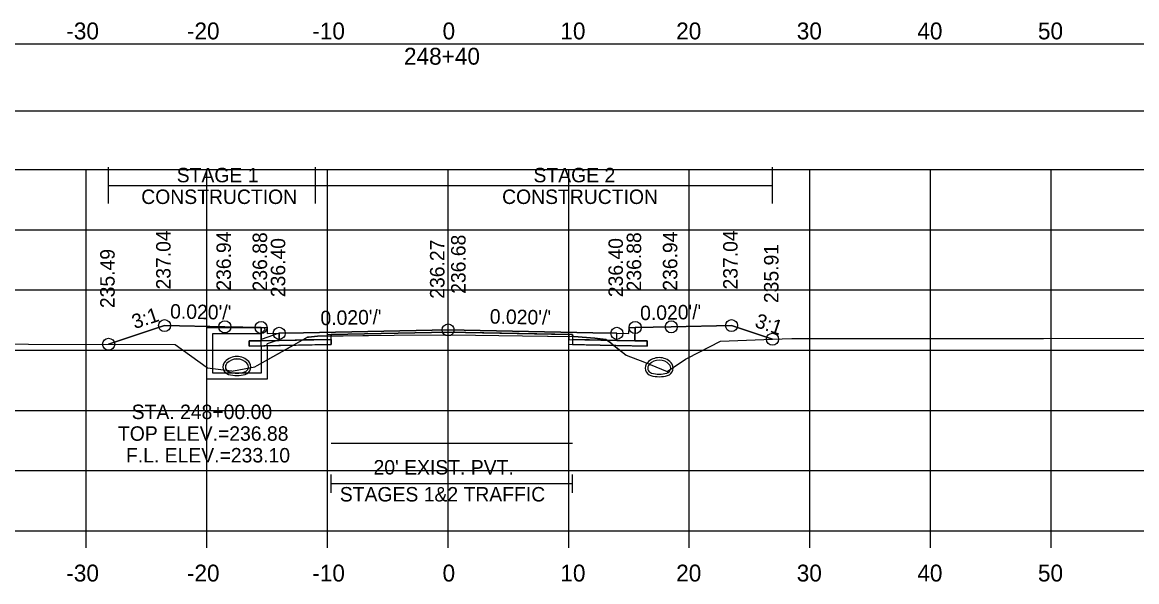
# Model space of a CAD drawing. Extents: x 1369627 to 1374022, y 380035 to 398173.
# Drawn here: x 1372063.2 to 1372155.6, y 391028.8 to 391075.2 of the extents above; entities that cross this region are included whole.
import ezdxf

# ---------------------------------------------------------------- set-up
doc = ezdxf.new("R2010")
doc.units = 0
for name, color, linetype in [('Default', 7, 'Continuous'), ('R_Alt Surface', 7, 'Continuous'), ('R_Axis', 7, 'Continuous'), ('R_Axis Annot', 7, 'Continuous'), ('R_Drive', 7, 'Continuous'), ('R_Exist Surface', 7, 'Continuous'), ('R_Fin Surface', 7, 'Continuous'), ('R_Grid', 7, 'Continuous'), ('R_MOT', 7, 'Continuous'), ('R_No Plot', 7, 'Continuous'), ('R_Water', 7, 'Continuous'), ('R_Water Annot', 7, 'Continuous'), ('R_Xsect Elev', 7, 'Continuous'), ('R_Xsect Slope', 7, 'Continuous'), ('T_Vehicle Path Rt', 7, 'Continuous')]:
    doc.layers.add(name, color=color, linetype=linetype)

msp = doc.modelspace()

# ---------------------------------------------------------------- linework, layer by layer
at = {"layer": 'Default'}
for p, q in [((1372088.845, 391036.17), (1372088.845, 391037.67)), ((1372108.845, 391036.17), (1372108.845, 391037.67)), ((1372088.845, 391036.92), (1372108.845, 391036.92))]:
    msp.add_line(p, q, dxfattribs=at)
for points in [[(1371948.53, 391067.875), (1372248.53, 391067.875), (1372248.53, 391073.397), (1371948.53, 391073.397)], [(1372083.02, 391049.877), (1372083.52, 391049.877), (1372083.53, 391049.377), (1372084.53, 391049.397), (1372084.53, 391048.81), (1372083.03, 391048.78)], [(1372113.53, 391049.377), (1372113.54, 391049.877), (1372114.04, 391049.877), (1372114.03, 391048.78), (1372112.53, 391048.81), (1372112.53, 391049.397)]]:
    msp.add_lwpolyline(points, close=True, dxfattribs=at)
at = {"layer": 'R_Alt Surface'}
msp.add_lwpolyline([(1372083.03, 391049.878), (1372083.03, 391048.78), (1372084.53, 391048.81), (1372088.845, 391048.896), (1372088.845, 391049.313), (1372098.53, 391049.507), (1372108.845, 391049.301), (1372108.845, 391048.884), (1372112.53, 391048.81), (1372114.03, 391048.78), (1372114.031, 391049.878)], dxfattribs=at)
for points in [[(1372082.03, 391048.76), (1372083.03, 391048.78), (1372084.53, 391048.81), (1372088.845, 391048.896), (1372088.845, 391048.48), (1372082.03, 391048.343)], [(1372115.03, 391048.76), (1372114.03, 391048.78), (1372112.53, 391048.81), (1372108.845, 391048.884), (1372108.845, 391048.467), (1372115.03, 391048.343)]]:
    msp.add_lwpolyline(points, close=True, dxfattribs=at)
at = {"layer": 'R_Axis'}
for p, q in [((1371948.53, 391032.997), (1372248.53, 391032.997)), ((1372068.53, 391031.597), (1372068.53, 391032.997)), ((1372078.53, 391031.597), (1372078.53, 391032.997)), ((1372088.53, 391031.597), (1372088.53, 391032.997)), ((1372098.53, 391031.597), (1372098.53, 391032.997)), ((1372108.53, 391031.597), (1372108.53, 391032.997)), ((1372118.53, 391031.597), (1372118.53, 391032.997)), ((1372128.53, 391031.597), (1372128.53, 391032.997)), ((1372138.53, 391031.597), (1372138.53, 391032.997)), ((1372148.53, 391031.597), (1372148.53, 391032.997))]:
    msp.add_line(p, q, dxfattribs=at)
at = {"layer": 'R_Drive'}
for centre, radius, start, end in [((1372115.527, 391046.515), 0.646, 136.35152, 253.95293), ((1372116.04, 391046.026), 1.354, 43.64848, 136.35152), ((1372115.527, 391046.515), 0.438, 136.35152, 253.95293), ((1372116.04, 391046.026), 1.146, 43.64848, 136.35152), ((1372116.552, 391046.515), 0.438, 286.04707, 43.64848), ((1372116.552, 391046.515), 0.646, 286.04707, 43.64848), ((1372116.04, 391048.297), 2.5, 253.95293, 286.04707), ((1372116.04, 391048.297), 2.292, 253.95293, 286.04707)]:
    msp.add_arc(centre, radius, start, end, dxfattribs=at)
at = {"layer": 'R_Exist Surface'}
msp.add_lwpolyline([(1372038.263, 391048.561), (1372063.744, 391048.502), (1372075.908, 391048.481), (1372078.459, 391046.605), (1372078.574, 391046.52), (1372080.567, 391046.275), (1372080.653, 391046.267), (1372080.729, 391046.28), (1372082.514, 391046.618), (1372082.697, 391046.72), (1372086.873, 391049.07), (1372086.963, 391049.082), (1372087.706, 391049.169), (1372094.058, 391049.244), (1372098.845, 391049.27), (1372104.71, 391049.18), (1372108.966, 391049.124), (1372110.711, 391048.985), (1372111.618, 391048.881), (1372112.04, 391048.595), (1372113.287, 391047.582), (1372114.812, 391046.994), (1372116.684, 391046.216), (1372118.217, 391047.24), (1372118.278, 391047.282), (1372118.385, 391047.33), (1372121.134, 391048.735), (1372125.444, 391048.908), (1372127.037, 391048.975), (1372132.124, 391048.98), (1372147.908, 391048.956), (1372159.164, 391048.986)], dxfattribs=at)
at = {"layer": 'R_Fin Surface'}
msp.add_lwpolyline([(1372070.381, 391048.491), (1372075.02, 391050.037), (1372080.02, 391049.937), (1372083.02, 391049.877), (1372083.52, 391049.877), (1372083.53, 391049.377), (1372084.53, 391049.397), (1372086.53, 391049.437), (1372098.53, 391049.677), (1372110.53, 391049.437), (1372112.53, 391049.397), (1372113.53, 391049.377), (1372113.54, 391049.877), (1372114.04, 391049.877), (1372117.04, 391049.937), (1372122.04, 391050.037), (1372125.43, 391048.907)], dxfattribs=at)
at = {"layer": 'R_Grid'}
for p, q in [((1371948.53, 391062.997), (1372248.53, 391062.997)), ((1372068.53, 391032.997), (1372068.53, 391062.997)), ((1372078.53, 391032.997), (1372078.53, 391062.997)), ((1372088.53, 391032.997), (1372088.53, 391062.997)), ((1372098.53, 391032.997), (1372098.53, 391062.997)), ((1372108.53, 391032.997), (1372108.53, 391062.997)), ((1372118.53, 391032.997), (1372118.53, 391062.997)), ((1372128.53, 391032.997), (1372128.53, 391062.997)), ((1372138.53, 391032.997), (1372138.53, 391062.997)), ((1372148.53, 391032.997), (1372148.53, 391062.997)), ((1371948.53, 391057.997), (1372248.53, 391057.997)), ((1371948.53, 391052.997), (1372248.53, 391052.997)), ((1371948.53, 391047.997), (1372248.53, 391047.997)), ((1371948.53, 391042.997), (1372248.53, 391042.997)), ((1371948.53, 391037.997), (1372248.53, 391037.997)), ((1371948.53, 391032.997), (1372248.53, 391032.997))]:
    msp.add_line(p, q, dxfattribs=at)
at = {"layer": 'R_MOT'}
for p, q in [((1372070.381, 391060.177), (1372070.381, 391063.177)), ((1372087.545, 391060.177), (1372087.545, 391063.177)), ((1372125.444, 391060.177), (1372125.444, 391063.177)), ((1372070.381, 391061.677), (1372125.444, 391061.677))]:
    msp.add_line(p, q, dxfattribs=at)
at = {"layer": 'R_No Plot'}
for points in [[(1372083.02, 391049.877), (1372083.03, 391048.78), (1372084.53, 391048.81), (1372088.53, 391048.89), (1372088.53, 391049.307), (1372098.53, 391049.507), (1372108.53, 391049.307), (1372108.53, 391048.89), (1372112.53, 391048.81), (1372114.03, 391048.78), (1372114.04, 391049.877)], [(1372088.845, 391040.27), (1372108.845, 391040.27)]]:
    msp.add_lwpolyline(points, dxfattribs=at)
for points in [[(1372098.53, 391049.677), (1372086.53, 391049.437), (1372084.53, 391049.397), (1372084.53, 391048.81), (1372088.53, 391048.89), (1372088.53, 391049.307), (1372098.53, 391049.507), (1372108.53, 391049.307), (1372108.53, 391048.89), (1372112.53, 391048.81), (1372112.53, 391049.397), (1372110.53, 391049.437)], [(1372088.53, 391048.89), (1372084.53, 391048.81), (1372083.03, 391048.78), (1372082.03, 391048.76), (1372082.03, 391048.343), (1372088.53, 391048.473)], [(1372108.53, 391048.89), (1372112.53, 391048.81), (1372114.03, 391048.78), (1372115.03, 391048.76), (1372115.03, 391048.343), (1372108.53, 391048.473)]]:
    msp.add_lwpolyline(points, close=True, dxfattribs=at)
for centre in [(1372075.02, 391050.037), (1372080.02, 391049.937), (1372083.02, 391049.877), (1372114.04, 391049.877), (1372117.04, 391049.937), (1372122.04, 391050.037), (1372084.53, 391049.397), (1372098.53, 391049.677), (1372112.53, 391049.397), (1372125.43, 391048.907), (1372070.381, 391048.491)]:
    msp.add_circle(centre, 0.5, dxfattribs=at)
at = {"layer": 'R_Water'}
for p, q in [((1372078.52, 391049.877), (1372083.27, 391049.877)), ((1372078.52, 391048.377), (1372078.52, 391049.877)), ((1372079.02, 391048.377), (1372079.02, 391049.377)), ((1372079.02, 391049.377), (1372083.02, 391049.377)), ((1372083.352, 391049.712), (1372083.02, 391049.377)), ((1372084.52, 391049.397), (1372083.02, 391048.877)), ((1372083.352, 391049.712), (1372083.27, 391049.877)), ((1372083.02, 391048.377), (1372083.02, 391048.877)), ((1372084.52, 391048.868), (1372083.52, 391048.521)), ((1372083.52, 391048.377), (1372083.52, 391048.521))]:
    msp.add_line(p, q, dxfattribs=at)
for points in [[(1372084.52, 391048.868), (1372084.52, 391049.397)], [(1372083.52, 391048.377), (1372083.52, 391045.601), (1372081.02, 391045.601), (1372078.52, 391045.601), (1372078.52, 391048.377)], [(1372083.02, 391048.377), (1372083.02, 391046.101), (1372081.02, 391046.101), (1372079.02, 391046.101), (1372079.02, 391048.377)]]:
    msp.add_lwpolyline(points, dxfattribs=at)
for centre, radius, start, end in [((1372080.507, 391046.611), 0.646, 136.35152, 253.95293), ((1372080.507, 391046.611), 0.646, 136.35152, 253.95293), ((1372080.507, 391046.605), 0.646, 136.35152, 253.95293), ((1372081.02, 391046.122), 1.354, 43.64848, 136.35152), ((1372081.02, 391046.122), 1.354, 43.64848, 136.35152), ((1372081.02, 391046.116), 1.354, 43.64848, 136.35152), ((1372080.507, 391046.611), 0.438, 136.35152, 253.95293), ((1372080.507, 391046.611), 0.438, 136.35152, 253.95293), ((1372080.507, 391046.605), 0.438, 136.35152, 253.95293), ((1372081.02, 391046.122), 1.146, 43.64848, 136.35152), ((1372081.02, 391046.122), 1.146, 43.64848, 136.35152), ((1372081.02, 391046.116), 1.146, 43.64848, 136.35152), ((1372081.532, 391046.611), 0.438, 286.04707, 43.64848), ((1372081.532, 391046.611), 0.438, 286.04707, 43.64848), ((1372081.532, 391046.605), 0.438, 286.04707, 43.64848), ((1372081.532, 391046.611), 0.646, 286.04707, 43.64848), ((1372081.532, 391046.611), 0.646, 286.04707, 43.64848), ((1372081.532, 391046.605), 0.646, 286.04707, 43.64848), ((1372081.02, 391048.393), 2.5, 253.95293, 286.04707), ((1372081.02, 391048.393), 2.5, 253.95293, 286.04707), ((1372081.02, 391048.387), 2.5, 253.95293, 286.04707), ((1372081.02, 391048.393), 2.292, 253.95293, 286.04707), ((1372081.02, 391048.393), 2.292, 253.95293, 286.04707), ((1372081.02, 391048.387), 2.292, 253.95293, 286.04707)]:
    msp.add_arc(centre, radius, start, end, dxfattribs=at)
at = {"layer": 'R_Xsect Elev'}
msp.add_line((1372098.53, 391049.268), (1372098.53, 391059.268), dxfattribs=at)
at = {"layer": 'T_Vehicle Path Rt'}
for p, q in [((1372083.03, 391048.78), (1372083.02, 391049.877)), ((1372114.04, 391049.877), (1372114.03, 391048.78)), ((1372086.481, 391048.849), (1372085.713, 391048.417)), ((1372085.713, 391048.417), (1372088.845, 391048.48)), ((1372086.481, 391048.849), (1372088.845, 391048.896)), ((1372088.845, 391048.896), (1372088.845, 391049.182)), ((1372108.845, 391049.125), (1372108.845, 391049.301)), ((1372108.845, 391049.125), (1372108.845, 391048.884)), ((1372111.697, 391048.827), (1372108.845, 391048.884)), ((1372108.845, 391048.884), (1372111.697, 391048.827)), ((1372085.713, 391048.417), (1372082.03, 391048.343)), ((1372112.282, 391048.398), (1372113.287, 391047.582))]:
    msp.add_line(p, q, dxfattribs=at)
for points in [[(1372083.02, 391049.877), (1372080.02, 391049.937), (1372075.02, 391050.037), (1372070.381, 391048.491)], [(1372108.845, 391049.301), (1372098.53, 391049.507), (1372088.845, 391049.313), (1372088.845, 391049.182)], [(1372125.43, 391048.907), (1372122.04, 391050.037), (1372117.04, 391049.937), (1372114.04, 391049.877)], [(1372070.381, 391048.491), (1372075.908, 391048.481), (1372078.459, 391046.605), (1372078.574, 391046.52), (1372080.567, 391046.275), (1372080.653, 391046.267), (1372080.729, 391046.28), (1372082.514, 391046.618), (1372082.697, 391046.72), (1372085.713, 391048.417)], [(1372082.03, 391048.343), (1372082.03, 391048.76), (1372083.03, 391048.78)], [(1372088.845, 391049.182), (1372087.706, 391049.169), (1372086.963, 391049.082), (1372086.873, 391049.07), (1372086.481, 391048.849)], [(1372088.845, 391048.48), (1372088.845, 391048.896), (1372086.481, 391048.849)], [(1372088.845, 391049.182), (1372094.058, 391049.244), (1372098.845, 391049.27), (1372104.71, 391049.18), (1372108.845, 391049.125)], [(1372111.697, 391048.827), (1372111.618, 391048.881), (1372110.711, 391048.985), (1372108.966, 391049.124), (1372108.845, 391049.125)], [(1372108.845, 391048.884), (1372108.845, 391048.467), (1372112.282, 391048.398)], [(1372112.282, 391048.398), (1372112.04, 391048.595), (1372111.697, 391048.827)], [(1372114.03, 391048.78), (1372115.03, 391048.76), (1372115.03, 391048.343), (1372112.282, 391048.398)], [(1372113.287, 391047.582), (1372114.812, 391046.994), (1372116.684, 391046.216), (1372118.217, 391047.24), (1372118.278, 391047.282), (1372118.385, 391047.33), (1372121.134, 391048.735), (1372125.43, 391048.907)]]:
    msp.add_lwpolyline(points, dxfattribs=at)

# ---------------------------------------------------------------- texts
at = {"layer": 'R_Axis Annot'}
for s, height, p in [('-30', 1.4, (1372066.871, 391073.797)), ('-20', 1.4, (1372076.871, 391073.797)), ('-10', 1.4, (1372087.268, 391073.797)), ('0', 1.4, (1372098.072, 391073.797)), ('10', 1.4, (1372107.841, 391073.797)), ('20', 1.4, (1372117.444, 391073.797)), ('30', 1.4, (1372127.444, 391073.797)), ('40', 1.4, (1372137.444, 391073.797)), ('50', 1.4, (1372147.444, 391073.797)), ('248+40', 1.4, (1372094.875, 391071.697)), ("20' EXIST. PVT.", 1.2, (1372092.348, 391037.678)), ('STAGES 1&2 TRAFFIC', 1.2, (1372089.552, 391035.438)), ('-30', 1.4, (1372066.871, 391028.797)), ('-20', 1.4, (1372076.871, 391028.797)), ('-10', 1.4, (1372087.268, 391028.797)), ('0', 1.4, (1372098.072, 391028.797)), ('10', 1.4, (1372107.841, 391028.797)), ('20', 1.4, (1372117.444, 391028.797)), ('30', 1.4, (1372127.444, 391028.797)), ('40', 1.4, (1372137.444, 391028.797)), ('50', 1.4, (1372147.444, 391028.797))]:
    msp.add_text(s, height=height, dxfattribs=at).set_placement(p)
at = {"layer": 'R_MOT'}
for s, p in [('STAGE 1', (1372076.028, 391061.933)), ('STAGE 2', (1372105.613, 391061.933)), ('CONSTRUCTION', (1372073.085, 391060.133)), ('CONSTRUCTION', (1372103.01, 391060.133))]:
    msp.add_text(s, height=1.2, dxfattribs=at).set_placement(p)
at = {"layer": 'R_Water Annot'}
for s, p in [('STA. 248+00.00', (1372072.293, 391042.278)), ('TOP ELEV.=236.88', (1372071.154, 391040.478)), ('F.L. ELEV.=233.10', (1372071.82, 391038.678))]:
    msp.add_text(s, height=1.2, dxfattribs=at).set_placement(p)
at = {"layer": 'R_Xsect Elev'}
for s, p in [('237.04', (1372075.52, 391053.037)), ('236.94', (1372080.52, 391052.937)), ('236.88', (1372083.52, 391052.877)), ('236.88', (1372114.54, 391052.877)), ('236.94', (1372117.54, 391052.937)), ('237.04', (1372122.54, 391053.037)), ('236.40', (1372085.03, 391052.397)), ('236.27', (1372098.23, 391052.268)), ('236.68', (1372099.981, 391052.677)), ('236.40', (1372113.03, 391052.397)), ('235.49', (1372070.881, 391051.491)), ('235.91', (1372125.93, 391051.907))]:
    msp.add_text(s, height=1.2, rotation=90, dxfattribs=at).set_placement(p)
at = {"layer": 'R_Xsect Slope'}
for s, rotation, p in [('3:1', 18.43323, (1372072.542, 391049.738)), ("0.020'/'", 358.85424, (1372075.47, 391050.628)), ("0.020'/'", 1.14576, (1372087.956, 391050.065)), ("0.020'/'", 358.85424, (1372101.98, 391050.208)), ("0.020'/'", 1.14576, (1372114.466, 391050.485)), ('3:1', 341.56677, (1372123.893, 391049.946))]:
    msp.add_text(s, height=1.2, rotation=rotation, dxfattribs=at).set_placement(p)

doc.saveas('drawing.dxf')
